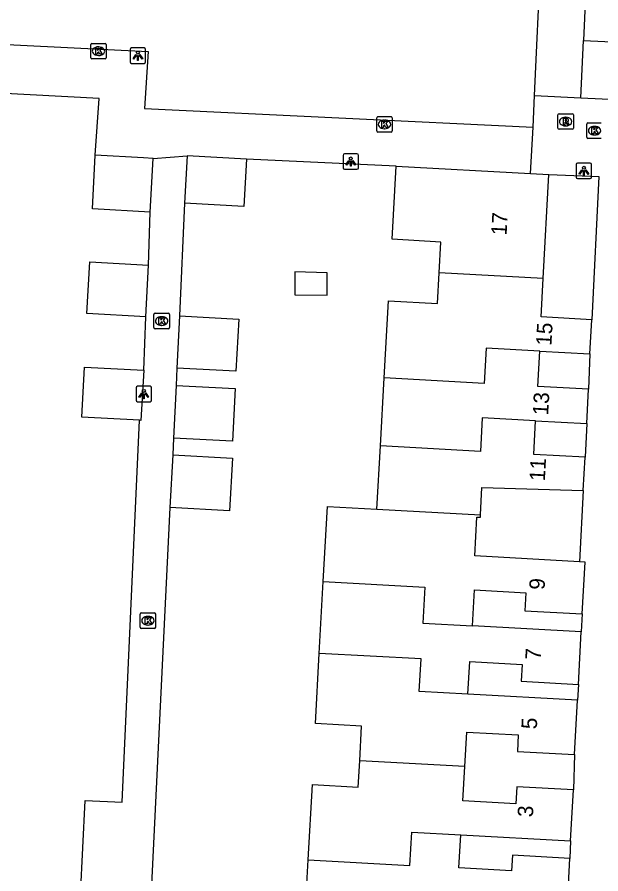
# Model space of a CAD drawing. Extents: x 162990 to 165007, y 383433 to 384336.
# Drawn here: x 164661.1 to 164698.9, y 383798.6 to 383854 of the extents above; entities that cross this region are included whole.
import ezdxf

# ---------------------------------------------------------------- set-up
doc = ezdxf.new("R2010")
doc.units = 0
for name, color, linetype in [('IMGEO_Kolk', 7, 'Continuous'), ('IMGEO_Lichtpunt', 7, 'Continuous'), ('IMGEO_Pand', 7, 'Continuous'), ('IMGEO_Pand_nummerreeks', 7, 'Continuous'), ('IMGEO_Rioolput', 7, 'Continuous'), ('IMGEO_Voetpad_open', 7, 'Continuous')]:
    doc.layers.add(name, color=color, linetype=linetype)

msp = doc.modelspace()

# ---------------------------------------------------------------- linework, layer by layer
at = {"layer": 'IMGEO_Kolk'}
for p, q in [((164665.89, 383851.354), (164665.89, 383852.206)), ((164665.965, 383852.28), (164666.817, 383852.28)), ((164666.378, 383852.06), (164666.403, 383852.06)), ((164666.891, 383852.206), (164666.891, 383851.354)), ((164666.817, 383851.28), (164665.965, 383851.28)), ((164666.401, 383851.5), (164666.376, 383851.5)), ((164684.388, 383846.618), (164684.388, 383847.47)), ((164684.463, 383847.544), (164685.315, 383847.544)), ((164685.389, 383847.47), (164685.389, 383846.618)), ((164684.876, 383847.324), (164684.901, 383847.324)), ((164697.977, 383846.212), (164697.977, 383847.064)), ((164698.052, 383847.138), (164698.904, 383847.138)), ((164698.465, 383846.918), (164698.49, 383846.918)), ((164685.315, 383846.544), (164684.463, 383846.544)), ((164684.899, 383846.764), (164684.874, 383846.764)), ((164698.488, 383846.358), (164698.463, 383846.358)), ((164698.904, 383846.138), (164698.052, 383846.138)), ((164669.974, 383833.901), (164669.974, 383834.753)), ((164670.049, 383834.827), (164670.901, 383834.827)), ((164670.975, 383834.753), (164670.975, 383833.901)), ((164670.462, 383834.607), (164670.487, 383834.607)), ((164670.901, 383833.827), (164670.049, 383833.827)), ((164670.485, 383834.047), (164670.46, 383834.047)), ((164669.086, 383814.519), (164669.086, 383815.371)), ((164669.161, 383815.445), (164670.013, 383815.445)), ((164669.574, 383815.225), (164669.599, 383815.225)), ((164670.087, 383815.371), (164670.087, 383814.519)), ((164669.597, 383814.665), (164669.572, 383814.665)), ((164670.013, 383814.445), (164669.161, 383814.445))]:
    msp.add_line(p, q, dxfattribs=at)
for points in [[(164665.89, 383851.354), (164665.89, 383852.206)], [(164665.965, 383852.28), (164666.817, 383852.28)], [(164666.211, 383851.98), (164666.334, 383851.98), (164666.334, 383851.829), (164666.464, 383851.98), (164666.628, 383851.98), (164666.482, 383851.829), (164666.635, 383851.58), (164666.483, 383851.58), (164666.398, 383851.744), (164666.334, 383851.677), (164666.334, 383851.58), (164666.211, 383851.58), (164666.211, 383851.98)], [(164666.891, 383852.206), (164666.891, 383851.354)], [(164666.817, 383851.28), (164665.965, 383851.28)], [(164684.388, 383846.618), (164684.388, 383847.47)], [(164684.463, 383847.544), (164685.315, 383847.544)], [(164685.389, 383847.47), (164685.389, 383846.618)], [(164684.709, 383847.244), (164684.832, 383847.244), (164684.832, 383847.093), (164684.962, 383847.244), (164685.126, 383847.244), (164684.98, 383847.093), (164685.133, 383846.844), (164684.981, 383846.844), (164684.896, 383847.008), (164684.832, 383846.941), (164684.832, 383846.844), (164684.709, 383846.844), (164684.709, 383847.244)], [(164697.977, 383846.212), (164697.977, 383847.064)], [(164698.052, 383847.138), (164698.904, 383847.138)], [(164698.298, 383846.838), (164698.421, 383846.838), (164698.421, 383846.687), (164698.551, 383846.838), (164698.715, 383846.838), (164698.569, 383846.687), (164698.722, 383846.438), (164698.57, 383846.438), (164698.485, 383846.602), (164698.421, 383846.535), (164698.421, 383846.438), (164698.298, 383846.438), (164698.298, 383846.838)], [(164685.315, 383846.544), (164684.463, 383846.544)], [(164698.904, 383846.138), (164698.052, 383846.138)], [(164669.974, 383833.901), (164669.974, 383834.753)], [(164670.049, 383834.827), (164670.901, 383834.827)], [(164670.975, 383834.753), (164670.975, 383833.901)], [(164670.295, 383834.527), (164670.418, 383834.527), (164670.418, 383834.376), (164670.548, 383834.527), (164670.712, 383834.527), (164670.566, 383834.376), (164670.719, 383834.127), (164670.567, 383834.127), (164670.482, 383834.291), (164670.418, 383834.224), (164670.418, 383834.127), (164670.295, 383834.127), (164670.295, 383834.527)], [(164670.901, 383833.827), (164670.049, 383833.827)], [(164669.086, 383814.519), (164669.086, 383815.371)], [(164669.161, 383815.445), (164670.013, 383815.445)], [(164670.087, 383815.371), (164670.087, 383814.519)], [(164669.407, 383815.145), (164669.53, 383815.145), (164669.53, 383814.994), (164669.66, 383815.145), (164669.824, 383815.145), (164669.678, 383814.994), (164669.831, 383814.745), (164669.679, 383814.745), (164669.594, 383814.909), (164669.53, 383814.842), (164669.53, 383814.745), (164669.407, 383814.745), (164669.407, 383815.145)], [(164670.013, 383814.445), (164669.161, 383814.445)]]:
    msp.add_lwpolyline(points, dxfattribs=at)
for centre, start, end in [((164665.967, 383852.204), 91.552, 178.448), ((164665.967, 383852.204), 91.552, 178.448), ((164666.815, 383852.204), 1.552, 88.448), ((164666.815, 383852.204), 1.552, 88.448), ((164665.967, 383851.356), 181.552, 268.448), ((164665.967, 383851.356), 181.552, 268.448), ((164666.815, 383851.356), 271.552, 358.448), ((164666.815, 383851.356), 271.552, 358.448), ((164684.465, 383847.468), 91.552, 178.448), ((164684.465, 383847.468), 91.552, 178.448), ((164685.313, 383847.468), 1.552, 88.448), ((164685.313, 383847.468), 1.552, 88.448), ((164698.054, 383847.062), 91.552, 178.448), ((164698.054, 383847.062), 91.552, 178.448), ((164684.465, 383846.62), 181.552, 268.448), ((164684.465, 383846.62), 181.552, 268.448), ((164685.313, 383846.62), 271.552, 358.448), ((164685.313, 383846.62), 271.552, 358.448), ((164698.054, 383846.214), 181.552, 268.448), ((164698.054, 383846.214), 181.552, 268.448), ((164670.051, 383834.751), 91.552, 178.448), ((164670.051, 383834.751), 91.552, 178.448), ((164670.899, 383834.751), 1.552, 88.448), ((164670.899, 383834.751), 1.552, 88.448), ((164670.051, 383833.903), 181.552, 268.448), ((164670.051, 383833.903), 181.552, 268.448), ((164670.899, 383833.903), 271.552, 358.448), ((164670.899, 383833.903), 271.552, 358.448), ((164669.163, 383815.369), 91.552, 178.448), ((164669.163, 383815.369), 91.552, 178.448), ((164670.011, 383815.369), 1.552, 88.448), ((164670.011, 383815.369), 1.552, 88.448), ((164669.163, 383814.521), 181.552, 268.448), ((164669.163, 383814.521), 181.552, 268.448), ((164670.011, 383814.521), 271.552, 358.448), ((164670.011, 383814.521), 271.552, 358.448)]:
    msp.add_arc(centre, 0.0765, start, end, dxfattribs=at)
for centre, major_axis, ratio, start_param, end_param in [((164666.377, 383851.78), (-0.387, 0.002), 0.722429, 4.712389, 7.853982), ((164666.402, 383851.78), (-0.39, 0.002), 0.717154, 1.570796, 4.712389), ((164684.875, 383847.044), (-0.387, 0.002), 0.722429, 4.712389, 7.853982), ((164684.9, 383847.044), (-0.39, 0.002), 0.717154, 1.570796, 4.712389), ((164698.464, 383846.638), (-0.387, 0.002), 0.722429, 4.712389, 7.853982), ((164698.489, 383846.638), (-0.39, 0.002), 0.717154, 1.570796, 4.712389), ((164670.461, 383834.327), (-0.387, 0.002), 0.722429, 4.712389, 7.853982), ((164670.486, 383834.327), (-0.39, 0.002), 0.717154, 1.570796, 4.712389), ((164669.573, 383814.945), (-0.387, 0.002), 0.722429, 4.712389, 7.853982), ((164669.598, 383814.945), (-0.39, 0.002), 0.717154, 1.570796, 4.712389)]:
    msp.add_ellipse(centre, major_axis=major_axis, ratio=ratio, start_param=start_param, end_param=end_param, dxfattribs=at)
at = {"layer": 'IMGEO_Lichtpunt'}
for p, q in [((164668.438, 383851.892), (164668.438, 383851.085)), ((164668.438, 383851.892), (164668.438, 383851.085)), ((164669.34, 383851.987), (164668.532, 383851.987)), ((164669.34, 383851.987), (164668.532, 383851.987)), ((164669.434, 383851.085), (164669.434, 383851.892)), ((164669.434, 383851.085), (164669.434, 383851.892)), ((164668.532, 383850.991), (164669.34, 383850.991)), ((164668.532, 383850.991), (164669.34, 383850.991)), ((164682.208, 383845.042), (164682.208, 383844.235)), ((164682.208, 383845.042), (164682.208, 383844.235)), ((164683.11, 383845.137), (164682.302, 383845.137)), ((164683.11, 383845.137), (164682.302, 383845.137)), ((164683.204, 383844.235), (164683.204, 383845.042)), ((164683.204, 383844.235), (164683.204, 383845.042)), ((164682.302, 383844.141), (164683.11, 383844.141)), ((164682.302, 383844.141), (164683.11, 383844.141)), ((164697.288, 383844.44), (164697.288, 383843.633)), ((164697.288, 383844.44), (164697.288, 383843.633)), ((164698.19, 383844.535), (164697.382, 383844.535)), ((164698.19, 383844.535), (164697.382, 383844.535)), ((164698.284, 383843.633), (164698.284, 383844.44)), ((164698.284, 383843.633), (164698.284, 383844.44)), ((164697.382, 383843.539), (164698.19, 383843.539)), ((164697.382, 383843.539), (164698.19, 383843.539)), ((164668.821, 383830.011), (164668.821, 383829.204)), ((164668.821, 383830.011), (164668.821, 383829.204)), ((164669.723, 383830.106), (164668.915, 383830.106)), ((164669.723, 383830.106), (164668.915, 383830.106)), ((164669.817, 383829.204), (164669.817, 383830.011)), ((164669.817, 383829.204), (164669.817, 383830.011)), ((164668.915, 383829.11), (164669.723, 383829.11)), ((164668.915, 383829.11), (164669.723, 383829.11))]:
    msp.add_line(p, q, dxfattribs=at)
for points in [[(164668.812, 383851.556), (164668.851, 383851.528), (164668.663, 383851.266), (164668.625, 383851.293), (164668.812, 383851.556)], [(164668.914, 383851.508), (164668.961, 383851.508), (164668.961, 383851.186), (164668.914, 383851.186), (164668.914, 383851.508)], [(164669.024, 383851.528), (164669.062, 383851.555), (164669.249, 383851.293), (164669.21, 383851.265), (164669.024, 383851.528)], [(164682.582, 383844.706), (164682.621, 383844.678), (164682.433, 383844.416), (164682.395, 383844.443), (164682.582, 383844.706)], [(164682.684, 383844.658), (164682.731, 383844.658), (164682.731, 383844.336), (164682.684, 383844.336), (164682.684, 383844.658)], [(164682.794, 383844.678), (164682.832, 383844.705), (164683.019, 383844.443), (164682.98, 383844.415), (164682.794, 383844.678)], [(164697.662, 383844.104), (164697.701, 383844.076), (164697.513, 383843.814), (164697.475, 383843.841), (164697.662, 383844.104)], [(164697.764, 383844.056), (164697.811, 383844.056), (164697.811, 383843.734), (164697.764, 383843.734), (164697.764, 383844.056)], [(164697.874, 383844.076), (164697.912, 383844.103), (164698.099, 383843.841), (164698.06, 383843.813), (164697.874, 383844.076)], [(164669.195, 383829.675), (164669.234, 383829.647), (164669.046, 383829.385), (164669.008, 383829.412), (164669.195, 383829.675)], [(164669.297, 383829.627), (164669.344, 383829.627), (164669.344, 383829.305), (164669.297, 383829.305), (164669.297, 383829.627)], [(164669.407, 383829.647), (164669.445, 383829.674), (164669.632, 383829.412), (164669.593, 383829.384), (164669.407, 383829.647)]]:
    msp.add_lwpolyline(points, dxfattribs=at)
for centre in [(164668.937, 383851.69), (164682.707, 383844.84), (164697.787, 383844.238), (164669.32, 383829.809)]:
    msp.add_circle(centre, 0.0994, dxfattribs=at)
for centre, start, end in [((164668.532, 383851.892), 90, 180), ((164668.532, 383851.892), 90, 180), ((164669.34, 383851.892), 0, 90), ((164669.34, 383851.892), 0, 90), ((164668.532, 383851.085), 180, 270), ((164668.532, 383851.085), 180, 270), ((164669.34, 383851.085), 270, 0), ((164669.34, 383851.085), 270, 360), ((164682.302, 383845.042), 90, 180), ((164682.302, 383845.042), 90, 180), ((164683.11, 383845.042), 0, 90), ((164683.11, 383845.042), 0, 90), ((164682.302, 383844.235), 180, 270), ((164682.302, 383844.235), 180, 270), ((164683.11, 383844.235), 270, 0), ((164683.11, 383844.235), 270, 360), ((164697.382, 383844.44), 90, 180), ((164697.382, 383844.44), 90, 180), ((164698.19, 383844.44), 0, 90), ((164698.19, 383844.44), 0, 90), ((164697.382, 383843.633), 180, 270), ((164697.382, 383843.633), 180, 270), ((164698.19, 383843.633), 270, 0), ((164698.19, 383843.633), 270, 360), ((164668.915, 383830.011), 90, 180), ((164668.915, 383830.011), 90, 180), ((164669.723, 383830.011), 0, 90), ((164669.723, 383830.011), 0, 90), ((164668.915, 383829.204), 180, 270), ((164668.915, 383829.204), 180, 270), ((164669.723, 383829.204), 270, 0), ((164669.723, 383829.204), 270, 360)]:
    msp.add_arc(centre, 0.0946, start, end, dxfattribs=at)
at = {"layer": 'IMGEO_Pand'}
for points in [[(164697.582, 383848.769), (164697.755, 383852.471)], [(164697.755, 383852.471), (164700.981, 383852.32), (164700.808, 383848.619)], [(164697.582, 383848.769), (164700.808, 383848.619)], [(164669.736, 383841.369), (164665.991, 383841.576), (164666.183, 383845.054)], [(164669.928, 383844.847), (164669.305, 383844.881), (164666.183, 383845.054)], [(164669.736, 383841.369), (164669.928, 383844.847)], [(164672.128, 383845.01), (164671.959, 383841.944)], [(164675.963, 383844.799), (164675.794, 383841.732), (164671.959, 383841.944)], [(164675.963, 383844.799), (164672.128, 383845.01)], [(164688.425, 383837.445), (164688.535, 383839.436), (164685.378, 383839.611), (164685.64, 383844.352)], [(164685.64, 383844.352), (164694.332, 383843.872)], [(164694.332, 383843.872), (164695.528, 383843.806)], [(164695.155, 383837.073), (164695.528, 383843.806)], [(164669.446, 383834.609), (164665.639, 383834.819), (164665.822, 383838.147), (164669.629, 383837.937)], [(164669.446, 383834.609), (164669.629, 383837.937)], [(164679.089, 383837.51), (164679.081, 383836.019), (164681.177, 383836.008), (164681.184, 383837.454), (164679.089, 383837.51)], [(164684.864, 383830.661), (164685.138, 383835.632), (164688.315, 383835.457), (164688.425, 383837.445)], [(164695.155, 383837.073), (164688.425, 383837.445)], [(164698.301, 383834.407), (164695.018, 383834.588), (164695.155, 383837.073)], [(164671.632, 383834.658), (164671.446, 383831.288)], [(164671.632, 383834.658), (164675.461, 383834.447), (164675.276, 383831.076), (164671.446, 383831.288)], [(164698.18, 383832.209), (164698.301, 383834.407)], [(164694.934, 383832.388), (164691.465, 383832.582), (164691.339, 383830.296), (164684.864, 383830.661)], [(164698.091, 383829.917), (164694.808, 383830.099), (164694.934, 383832.388)], [(164694.934, 383832.388), (164698.18, 383832.209)], [(164669.037, 383827.91), (164665.315, 383828.115), (164665.494, 383831.351), (164669.315, 383831.14)], [(164669.315, 383831.14), (164669.137, 383827.904), (164669.037, 383827.91)], [(164684.62, 383826.246), (164684.864, 383830.661)], [(164671.423, 383830.167), (164671.235, 383826.76)], [(164671.423, 383830.167), (164675.238, 383829.957), (164675.05, 383826.549), (164671.235, 383826.76)], [(164697.968, 383827.697), (164698.091, 383829.917)], [(164694.659, 383827.88), (164691.216, 383828.073), (164691.095, 383825.886), (164684.62, 383826.246)], [(164697.869, 383825.512), (164694.539, 383825.695), (164694.659, 383827.88)], [(164694.659, 383827.88), (164697.968, 383827.697)], [(164684.395, 383822.165), (164684.62, 383826.246)], [(164671.2, 383825.679), (164671.012, 383822.27)], [(164671.2, 383825.679), (164675.047, 383825.467), (164674.859, 383822.058), (164671.012, 383822.27)], [(164697.75, 383823.358), (164697.869, 383825.512)], [(164691.098, 383821.799), (164691.195, 383823.553), (164697.75, 383823.358)], [(164680.924, 383817.487), (164681.192, 383822.342), (164684.395, 383822.165)], [(164684.395, 383822.165), (164691.098, 383821.799)], [(164697.504, 383818.761), (164690.724, 383819.136), (164690.862, 383821.647), (164691.089, 383821.634), (164691.098, 383821.799)], [(164697.682, 383815.381), (164697.868, 383818.741), (164697.504, 383818.761)], [(164680.667, 383812.831), (164680.924, 383817.487)], [(164680.924, 383817.487), (164687.502, 383817.119), (164687.377, 383814.79), (164690.582, 383814.617)], [(164690.582, 383814.617), (164690.711, 383816.938), (164694.022, 383816.755), (164693.957, 383815.587), (164697.682, 383815.381)], [(164697.616, 383814.228), (164690.582, 383814.617)], [(164697.428, 383810.828), (164697.616, 383814.228)], [(164683.285, 383805.892), (164683.409, 383808.132), (164680.416, 383808.297), (164680.667, 383812.831)], [(164690.288, 383810.188), (164687.138, 383810.366), (164687.252, 383812.472), (164680.667, 383812.831)], [(164690.288, 383810.188), (164690.405, 383812.301), (164693.798, 383812.114), (164693.739, 383811.032), (164697.428, 383810.828)], [(164697.366, 383809.797), (164690.288, 383810.188)], [(164697.172, 383806.289), (164697.366, 383809.797)], [(164690.084, 383805.518), (164690.207, 383807.744), (164693.545, 383807.559), (164693.486, 383806.493), (164697.172, 383806.289)], [(164679.96, 383799.478), (164680.229, 383804.354), (164683.191, 383804.19), (164683.285, 383805.892)], [(164690.084, 383805.518), (164683.285, 383805.892)], [(164697.11, 383804.003), (164693.455, 383804.205), (164693.394, 383803.099), (164689.961, 383803.289), (164690.084, 383805.518)], [(164696.928, 383800.708), (164697.11, 383804.003)], [(164679.96, 383799.478), (164686.532, 383799.122), (164686.648, 383801.274), (164689.817, 383801.101)], [(164696.886, 383799.572), (164693.168, 383799.777), (164693.112, 383798.764), (164689.698, 383798.952), (164689.817, 383801.101)], [(164689.817, 383801.101), (164696.928, 383800.708)], [(164685.932, 383794.473), (164679.703, 383794.817), (164679.96, 383799.478)], [(164696.701, 383796.233), (164696.886, 383799.572)]]:
    msp.add_lwpolyline(points, dxfattribs=at)
at = {"layer": 'IMGEO_Rioolput'}
for p, q in [((164696.105, 383846.802), (164696.105, 383847.654)), ((164696.18, 383847.728), (164697.032, 383847.728)), ((164696.593, 383847.508), (164696.618, 383847.508)), ((164697.106, 383847.654), (164697.106, 383846.802)), ((164696.616, 383846.948), (164696.591, 383846.948)), ((164697.032, 383846.728), (164696.18, 383846.728))]:
    msp.add_line(p, q, dxfattribs=at)
for points in [[(164696.105, 383846.802), (164696.105, 383847.654)], [(164696.18, 383847.728), (164697.032, 383847.728)], [(164696.694, 383847.426), (164696.442, 383847.428), (164696.442, 383847.028)], [(164697.106, 383847.654), (164697.106, 383846.802)], [(164696.442, 383847.028), (164696.566, 383847.028), (164696.566, 383847.19), (164696.577, 383847.19)], [(164696.62, 383847.347), (164696.566, 383847.347), (164696.566, 383847.266)], [(164696.566, 383847.266), (164696.618, 383847.266)], [(164696.624, 383847.161), (164696.695, 383847.028), (164696.835, 383847.028), (164696.77, 383847.154)], [(164697.032, 383846.728), (164696.18, 383846.728)]]:
    msp.add_lwpolyline(points, dxfattribs=at)
for centre, radius, start, end in [((164696.182, 383847.652), 0.0765, 91.552, 178.448), ((164696.182, 383847.652), 0.0765, 91.552, 178.448), ((164696.693, 383847.316), 0.109, 350.3612, 89.416), ((164697.03, 383847.652), 0.0765, 1.552, 88.448), ((164697.03, 383847.652), 0.0765, 1.552, 88.448), ((164696.182, 383846.804), 0.0765, 181.552, 268.448), ((164696.182, 383846.804), 0.0765, 181.552, 268.448), ((164696.576, 383847.137), 0.0533, 26.0293, 88.6989), ((164696.602, 383847.455), 0.19, 274.7715, 282.9687), ((164696.626, 383847.251), 0.0964, 77.0061, 93.1865), ((164696.64, 383847.308), 0.0378, 276.6634, 79.6772), ((164696.691, 383847.316), 0.112, 277.5842, 350.9817), ((164696.675, 383847.101), 0.108, 29.5134, 73.7905), ((164697.03, 383846.804), 0.0765, 271.552, 358.448), ((164697.03, 383846.804), 0.0765, 271.552, 358.448)]:
    msp.add_arc(centre, radius, start, end, dxfattribs=at)
for centre, major_axis, ratio, start_param, end_param in [((164696.592, 383847.228), (-0.387, 0.002), 0.722429, 4.712389, 7.853982), ((164696.617, 383847.228), (-0.39, 0.002), 0.717154, 1.570796, 4.712389)]:
    msp.add_ellipse(centre, major_axis=major_axis, ratio=ratio, start_param=start_param, end_param=end_param, dxfattribs=at)
at = {"layer": 'IMGEO_Voetpad_open'}
for points in [[(164698.048, 383858.76), (164697.755, 383852.471)], [(164694.591, 383848.908), (164694.996, 383857.73)], [(164642.625, 383853.105), (164669.598, 383851.766), (164669.361, 383848.077), (164694.497, 383846.866)], [(164666.183, 383845.054), (164666.43, 383848.726), (164655.455, 383849.297)], [(164694.497, 383846.866), (164694.591, 383848.908)], [(164694.591, 383848.908), (164697.582, 383848.769)], [(164694.332, 383843.872), (164694.497, 383846.866)], [(164669.928, 383844.847), (164672.128, 383845.01)], [(164685.64, 383844.352), (164675.963, 383844.799)], [(164695.528, 383843.806), (164698.761, 383843.666), (164698.301, 383834.407)], [(164671.959, 383841.944), (164671.632, 383834.658)], [(164669.629, 383837.937), (164669.736, 383841.369)], [(164669.315, 383831.14), (164669.446, 383834.609)], [(164698.18, 383832.209), (164698.091, 383829.917)], [(164671.446, 383831.288), (164671.423, 383830.167)], [(164664.116, 383774.84), (164665.23, 383797.189), (164665.535, 383803.324), (164667.91, 383803.215), (164669.037, 383827.91)], [(164697.968, 383827.697), (164697.869, 383825.512)], [(164671.235, 383826.76), (164671.2, 383825.679)], [(164697.75, 383823.358), (164697.504, 383818.761)], [(164671.012, 383822.27), (164669.693, 383795.214)], [(164697.682, 383815.381), (164697.616, 383814.228)], [(164697.428, 383810.828), (164697.366, 383809.797)], [(164697.172, 383806.289), (164697.11, 383804.003)], [(164696.928, 383800.708), (164696.886, 383799.572)]]:
    msp.add_lwpolyline(points, dxfattribs=at)

# ---------------------------------------------------------------- texts
at = {"layer": 'IMGEO_Pand_nummerreeks'}
for s, rotation, p in [('17', 86.8318, (164692.785, 383839.845)), ('15', 86.849, (164695.684, 383832.712)), ('13', 86.8287, (164695.473, 383828.212)), ('11', 86.8379, (164695.259, 383823.953)), ('9', 86.8315, (164695.243, 383816.925)), ('7', 86.8351, (164694.99, 383812.392)), ('5', 86.8346, (164694.737, 383807.907)), ('3', 86.8385, (164694.487, 383802.219))]:
    msp.add_text(s, height=1, rotation=rotation, dxfattribs=at).set_placement(p)

doc.saveas('drawing.dxf')
